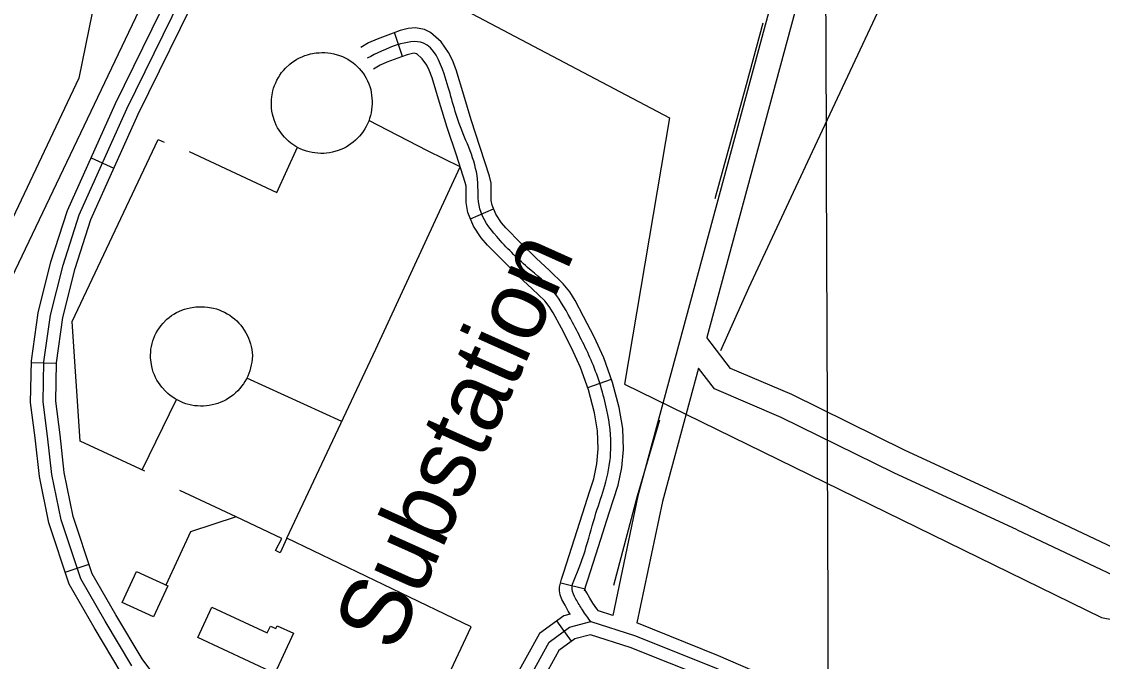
# Model space of a CAD drawing. Extents: x 3392644 to 3430565, y 576657 to 602123.
# Drawn here: x 3411577 to 3412867, y 595698 to 596461 of the extents above; entities that cross this region are included whole.
import ezdxf

# ---------------------------------------------------------------- set-up
doc = ezdxf.new("R2010")
doc.units = 0
for name, color, linetype in [('V-BLDG-OTLN', 7, 'Continuous'), ('V-DOMW-TANK', 7, 'Continuous'), ('V-GRID-MAJR', 7, 'Continuous'), ('V-ROAD-CNTR', 7, 'Continuous'), ('V-SITE-OTLN', 7, 'Continuous'), ('V-SITE-OTLN-IDEN', 7, 'Continuous'), ('V-SITE-VEGE', 7, 'Continuous'), ('V-TOPO-SHOR', 7, 'Continuous'), ('V-UTIL-LINE', 7, 'Continuous')]:
    doc.layers.add(name, color=color, linetype=linetype)

msp = doc.modelspace()

# ---------------------------------------------------------------- linework, layer by layer
at = {"layer": 'V-BLDG-OTLN'}
for points in [[(3411734.079, 595750.751), (3411696.7600000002, 595768.0160000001), (3411713.904, 595805.079), (3411751.224, 595787.816)], [(3411878.995, 595683.2660000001), (3411786.882, 595726.032), (3411803.862, 595762.599), (3411869.912, 595731.93), (3411873.588, 595739.848), (3411880.068, 595736.839), (3411881.678, 595740.304), (3411901.259, 595731.213)]]:
    msp.add_lwpolyline(points, close=True, dxfattribs=at)
at = {"layer": 'V-DOMW-TANK'}
for points in [[(3411977.27, 596407.9180000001), (3411979.765, 596405.366), (3411982.096, 596402.669), (3411984.262, 596399.834), (3411986.255, 596396.875), (3411988.065, 596393.801), (3411989.685, 596390.622), (3411991.113, 596387.352), (3411992.34, 596384.003), (3411993.364, 596380.585), (3411993.773, 596377.04), (3411994.392, 596373.601), (3411994.81, 596370.132), (3411995.0270000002, 596366.644), (3411995.043, 596363.15), (3411994.857, 596359.661), (3411994.47, 596356.187), (3411993.884, 596352.742), (3411993.097, 596349.339), (3411992.116, 596345.984), (3411990.947, 596342.693), (3411989.583, 596339.475), (3411988.041, 596336.34), (3411986.318, 596333.301), (3411984.4220000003, 596330.366), (3411982.362, 596327.544), (3411980.14, 596324.8470000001), (3411977.764, 596322.283), (3411975.2490000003, 596319.86), (3411972.597, 596317.584), (3411969.816, 596315.469), (3411963.913, 596311.733), (3411960.811, 596310.128), (3411957.62, 596308.704), (3411954.3510000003, 596307.4670000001), (3411947.63, 596305.569), (3411944.1950000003, 596304.9130000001), (3411940.732, 596304.459), (3411937.2460000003, 596304.203), (3411933.755, 596304.15), (3411926.785, 596304.649), (3411923.336, 596305.2000000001), (3411919.9220000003, 596305.948), (3411916.56, 596306.894), (3411913.254, 596308.031), (3411910.022, 596309.356), (3411906.87, 596310.867), (3411903.813, 596312.559), (3411898.015, 596316.452), (3411895.293, 596318.643), (3411892.704, 596320.99), (3411890.298, 596323.509), (3411888.043, 596326.1630000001), (3411885.944, 596328.943), (3411884.011, 596331.836), (3411882.241, 596334.839), (3411880.6520000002, 596337.937), (3411879.2430000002, 596341.122), (3411878.018, 596344.385), (3411876.142, 596351.09), (3411875.4990000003, 596354.512), (3411875.053, 596357.9670000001), (3411874.805, 596361.4400000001), (3411874.911, 596368.403), (3411875.2660000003, 596371.8690000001), (3411876.566, 596378.707), (3411877.512, 596382.06), (3411878.647, 596385.353), (3411879.97, 596388.574), (3411881.477, 596391.716), (3411883.163, 596394.763), (3411885.018, 596397.71), (3411887.044, 596400.545), (3411889.2290000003, 596403.258), (3411891.5640000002, 596405.841), (3411896.661, 596410.582), (3411899.4080000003, 596412.726), (3411902.273, 596414.707), (3411905.2460000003, 596416.519), (3411908.318, 596418.16), (3411911.48, 596419.62), (3411914.722, 596420.894), (3411918.032, 596421.979), (3411921.399, 596422.8740000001), (3411928.258, 596424.074), (3411931.727, 596424.375), (3411935.2090000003, 596424.478), (3411938.774, 596424.431), (3411942.3340000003, 596424.171), (3411945.8680000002, 596423.693), (3411949.3680000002, 596423.005), (3411956.215, 596421.004), (3411959.5330000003, 596419.698), (3411962.769, 596418.192), (3411965.906, 596416.495), (3411968.935, 596414.613), (3411971.847, 596412.55), (3411974.629, 596410.316)], [(3411844.333, 596090.136), (3411845.99, 596086.98), (3411847.458, 596083.729), (3411848.73, 596080.401), (3411849.809, 596077.004), (3411850.688, 596073.551), (3411851.359, 596070.051), (3411851.826, 596066.5160000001), (3411852.0840000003, 596062.963), (3411851.71, 596058.623), (3411851.345, 596055.109), (3411850.778, 596051.621), (3411850.008, 596048.172), (3411849.039, 596044.774), (3411847.8740000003, 596041.438), (3411846.5160000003, 596038.176), (3411844.97, 596034.997), (3411843.2430000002, 596031.915), (3411841.339, 596028.939), (3411839.264, 596026.078), (3411837.0270000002, 596023.3420000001), (3411834.6350000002, 596020.741), (3411832.096, 596018.286), (3411829.417, 596015.98), (3411826.607, 596013.835), (3411823.681, 596011.857), (3411820.639, 596010.053), (3411817.504, 596008.429), (3411814.276, 596006.991), (3411810.971, 596005.742), (3411807.598, 596004.687), (3411800.698, 596003.175), (3411797.194, 596002.723), (3411793.667, 596002.475), (3411790.132, 596002.434), (3411786.6040000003, 596002.6), (3411783.089, 596002.969), (3411779.6040000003, 596003.54), (3411772.759, 596005.291), (3411769.4250000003, 596006.46), (3411766.165, 596007.824), (3411762.988, 596009.375), (3411759.9080000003, 596011.105), (3411756.934, 596013.014), (3411754.077, 596015.093), (3411751.345, 596017.335), (3411748.748, 596019.729), (3411743.9930000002, 596024.956), (3411741.853, 596027.768), (3411739.8910000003, 596030.615), (3411738.1010000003, 596033.574), (3411736.485, 596036.634), (3411735.058, 596039.781), (3411733.816, 596043.011), (3411732.768, 596046.306), (3411731.916, 596049.661), (3411730.56, 596059.932), (3411730.515, 596063.3910000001), (3411730.6750000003, 596066.846), (3411731.037, 596070.284), (3411731.603, 596073.696), (3411732.366, 596077.069), (3411733.329, 596080.3910000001), (3411734.486, 596083.65), (3411735.8340000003, 596086.834), (3411737.366, 596089.937), (3411739.078, 596092.939), (3411743.02, 596098.62), (3411745.234, 596101.277), (3411750.117, 596106.1730000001), (3411752.765, 596108.398), (3411755.54, 596110.462), (3411758.431, 596112.358), (3411761.43, 596114.081), (3411767.707, 596116.983), (3411770.961, 596118.15), (3411774.279, 596119.123), (3411777.65, 596119.899), (3411784.4960000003, 596120.849), (3411787.951, 596121.0210000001), (3411791.515, 596121.116), (3411795.076, 596121.003), (3411798.625, 596120.679), (3411805.6380000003, 596119.416), (3411809.076, 596118.476), (3411812.454, 596117.337), (3411815.759, 596116.002), (3411818.981, 596114.476), (3411822.108, 596112.764), (3411825.129, 596110.87), (3411828.0330000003, 596108.803), (3411830.812, 596106.571), (3411833.454, 596104.177), (3411835.952, 596101.633), (3411838.2970000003, 596098.948), (3411840.48, 596096.13), (3411842.494, 596093.189)]]:
    msp.add_lwpolyline(points, close=True, dxfattribs=at)
at = {"layer": 'V-GRID-MAJR'}
msp.add_spline([(3412589.085, 582101.816), (3412567.059, 588159.461), (3412545.019, 594220.573), (3412522.98, 600281.705), (3412522.967, 600285.152)], degree=3, dxfattribs=at)
at = {"layer": 'V-ROAD-CNTR'}
for p, q in [((3412031.4658993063, 596420.0161334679), (3412021.5989190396, 596448.3470768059)), ((3411659.4826432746, 596298.8883757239), (3411686.8405885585, 596286.5784003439)), ((3412112.4957372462, 596226.153521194), (3412140.0566821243, 596238.001497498)), ((3411588.24978574, 596054.3968647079), (3411618.24472575, 596053.822865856)), ((3412252.5564571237, 596024.639924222), (3412280.784400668, 596034.7989039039)), ((3411628.628704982, 595804.2293650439), (3411657.117648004, 595813.630346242)), ((3412220.2095218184, 595791.323390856), (3412249.4004634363, 595784.4004047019)), ((3412233.1604959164, 595721.725530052), (3412215.430531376, 595745.925481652))]:
    msp.add_line(p, q, dxfattribs=at)
for points in [[(3411695.52957118, 595684.0986053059), (3411663.2576357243, 595738.1534971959), (3411633.342695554, 595789.943393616), (3411609.245743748, 595862.9652475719), (3411597.881766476, 595918.44613661), (3411592.643776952, 595964.7630439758), (3411587.3357875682, 596006.6069602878), (3411588.293785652, 596056.7038600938), (3411596.4207693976, 596113.8797457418), (3411611.5767390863, 596174.7706239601), (3411631.2006998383, 596236.037501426), (3411688.7445847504, 596363.921245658), (3411765.1234319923, 596519.728934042), (3411810.5963410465, 596598.5887763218), (3411851.0422601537, 596658.4166566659), (3411893.4651753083, 596685.213603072), (3411934.78909266, 596694.6285842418), (3411976.363009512, 596678.8186158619), (3412074.581813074, 596630.0437134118), (3412192.2965776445, 596573.623826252), (3412315.14333195, 596511.862949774), (3412328.6073050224, 596507.530958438)], [(3411708.008546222, 595692.4585885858), (3411676.192609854, 595745.749482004), (3411647.103668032, 595796.109381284), (3411623.7647147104, 595866.833239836), (3411612.7117368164, 595920.7981319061), (3411607.537747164, 595966.550040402), (3411602.3537575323, 596007.411958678), (3411603.273755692, 596055.5008624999), (3411611.162739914, 596111.0057514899), (3411626.012710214, 596170.6666321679), (3411645.2276717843, 596230.654512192), (3411702.322557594, 596357.54025842), (3411778.370405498, 596512.672948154), (3411823.323315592, 596590.6317922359), (3411861.7092388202, 596647.412678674), (3411899.3031636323, 596671.1596311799), (3411933.698094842, 596678.9956155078), (3411970.347021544, 596665.0586433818), (3412068.0038262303, 596616.5627403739), (3412185.685590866, 596560.1588531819), (3412309.4433433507, 596497.9399776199), (3412324.01331421, 596493.2519869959)], [(3411764.192433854, 595642.4026886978), (3411720.4875212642, 595700.818571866), (3411689.1275839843, 595753.3454668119), (3411660.86464051, 595802.2753689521), (3411638.283685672, 595870.7012321), (3411627.541707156, 595923.150127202), (3411622.4317173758, 595968.3370368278), (3411617.3717274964, 596008.216957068), (3411618.2537257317, 596054.2978649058), (3411625.90471043, 596108.131757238), (3411640.4486813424, 596166.5626403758), (3411659.2546437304, 596225.2715229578), (3411715.9005304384, 596351.1592711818), (3411791.617379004, 596505.616962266), (3411836.0502901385, 596582.6748081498), (3411872.3762174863, 596636.408700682), (3411905.1411519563, 596657.1056592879), (3411932.607097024, 596663.3626467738), (3411964.3310335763, 596651.298670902), (3412061.425839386, 596603.0817673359), (3412179.074604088, 596546.6938801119), (3412303.7433547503, 596484.017005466), (3412319.4193233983, 596478.973015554)], [(3412543.0248761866, 596633.5467064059), (3412394.5041732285, 596084.223805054)], [(3412468.2210257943, 596471.81502987), (3412312.412337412, 595895.5421824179), (3412282.509397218, 595752.528468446)], [(3412265.176431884, 595758.050457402), (3412263.4644353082, 595760.379452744), (3412258.720444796, 595767.3364388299), (3412255.0654521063, 595773.1674271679), (3412251.4904592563, 595779.4564145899), (3412248.8184646, 595784.2294050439), (3412248.6714648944, 595784.6344042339), (3412248.8754644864, 595783.209407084), (3412248.812464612, 595781.9244096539), (3412250.2154618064, 595787.8393978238), (3412252.5304571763, 595795.07638335), (3412265.3534315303, 595834.9573035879), (3412278.1704058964, 595874.86622377), (3412283.33839556, 595891.1291912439), (3412288.629384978, 595908.065157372), (3412293.229375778, 595929.0251154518), (3412295.1233719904, 595950.58107234), (3412294.252373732, 595975.8280218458), (3412290.0403821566, 596000.787971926), (3412282.2063978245, 596030.8479118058), (3412271.732418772, 596059.9508536), (3412260.0804420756, 596085.2058030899), (3412247.602467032, 596109.346754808), (3412237.402487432, 596128.6657161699), (3412231.055500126, 596138.8406958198), (3412223.287515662, 596148.491676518), (3412206.9215483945, 596164.33064484), (3412191.100580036, 596178.967615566), (3412172.742616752, 596196.9915795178), (3412154.7856526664, 596215.157543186), (3412149.44866334, 596221.323530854), (3412142.8066766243, 596231.6045102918), (3412138.217685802, 596242.2784889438), (3412137.211687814, 596247.9454776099), (3412137.342687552, 596260.3584527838), (3412137.0766880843, 596268.558436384), (3412135.399691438, 596277.127419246), (3412124.234713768, 596311.236351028), (3412113.391735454, 596344.3222848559), (3412104.395753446, 596373.7512259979), (3412095.2187718, 596403.7981659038), (3412090.917780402, 596415.4121426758), (3412086.3277895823, 596424.6931241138), (3412077.3618075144, 596437.4110986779), (3412064.8828324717, 596448.3200768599), (3412057.560847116, 596452.012069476), (3412046.6698688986, 596453.8750657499), (3412038.240885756, 596453.1770671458), (3412028.4099054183, 596450.719072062), (3412020.0459221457, 596447.806077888), (3412000.9869602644, 596440.731092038), (3411990.8269805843, 596436.089101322), (3411981.525999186, 596430.667112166)], [(3412231.5544991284, 595754.190465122), (3412229.30350363, 595757.7814579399), (3412225.362511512, 595764.7164440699), (3412221.442519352, 595771.7154300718), (3412219.409523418, 595777.33641883), (3412218.771524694, 595781.8034098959), (3412218.982524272, 595786.1464012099), (3412221.2915196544, 595795.8813817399), (3412223.962514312, 595804.2363650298), (3412236.791488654, 595844.1352852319), (3412249.592463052, 595883.9962055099), (3412254.7244527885, 595900.1451732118), (3412259.605443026, 595915.7691419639), (3412263.51343521, 595933.573106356), (3412265.077432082, 595951.3790707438), (3412264.3384335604, 595972.8020278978), (3412260.67844088, 595994.497984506), (3412253.5184552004, 596021.9679295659), (3412243.9464743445, 596048.5668763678), (3412233.122495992, 596072.0278294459), (3412221.012520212, 596095.4547825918), (3412211.376539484, 596113.703746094), (3412206.555549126, 596121.4347306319), (3412201.085560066, 596128.229717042), (3412186.2995896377, 596142.5386884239), (3412170.400621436, 596157.2496590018), (3412151.5646591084, 596175.7416220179), (3412132.751696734, 596194.7735839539), (3412125.3907114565, 596203.279566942), (3412116.2407297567, 596217.44053862), (3412109.2857436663, 596233.6185062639), (3412107.18374787, 596245.4594825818), (3412107.3367475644, 596260.0304534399), (3412107.170747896, 596265.1704431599), (3412106.31374961, 596269.5514343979), (3412095.724770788, 596301.9003696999), (3412084.789792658, 596335.2643029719), (3412075.7058108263, 596364.98524353), (3412066.7828286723, 596394.2001850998), (3412063.331835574, 596403.5201664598), (3412060.467841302, 596409.3071548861), (3412054.9118524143, 596417.189139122), (3412047.990866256, 596423.2401270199), (3412048.0708660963, 596423.2001271), (3412045.357871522, 596423.663126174), (3412043.1488759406, 596423.4811265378), (3412036.997888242, 596421.9431296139), (3412030.1999018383, 596419.5761343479), (3412012.4569373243, 596412.989147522), (3412004.64895294, 596409.4211546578), (3411996.6339689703, 596404.7491640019)], [(3412777.8944064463, 595881.967209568), (3412630.6917008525, 595949.8600737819), (3412496.1469699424, 596016.2749409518), (3412422.9531163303, 596047.4398786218), (3412394.5041732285, 596084.2228050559)], [(3412384.680192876, 596047.889877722), (3412341.600279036, 595888.552196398), (3412311.277339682, 595743.54148642)], [(3412765.330431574, 595854.7252640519), (3412617.7677267, 595922.784127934), (3412483.6209949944, 595989.002995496), (3412404.007154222, 596022.9019276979), (3412384.680192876, 596047.888877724)], [(3412778.023406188, 595881.907209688), (3412995.3039716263, 595779.1954151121)], [(3412765.2014318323, 595854.785263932), (3412972.396017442, 595756.84145982)], [(3412231.5544991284, 595754.190465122), (3412223.950514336, 595752.167469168), (3412194.9965722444, 595730.9545115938), (3412164.360633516, 595675.5596223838), (3412139.8516825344, 595609.7657539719), (3412106.764748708, 595556.62186026), (3412082.1337979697, 595480.4360126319), (3412084.977792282, 595422.9791275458)], [(3412282.509397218, 595752.528468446), (3412265.176431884, 595758.050457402)], [(3412099.959762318, 595423.721126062), (3412097.250767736, 595478.435016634), (3412120.4707212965, 595550.2558729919), (3412153.381655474, 595603.1167672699), (3412178.0276061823, 595669.277634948), (3412206.524549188, 595720.8055318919), (3412230.536501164, 595738.397496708), (3412256.107450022, 595745.1974831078), (3412308.3803454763, 595728.5415164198), (3412402.992156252, 595690.6005923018), (3412502.913956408, 595647.0376794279)], [(3412508.908944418, 595660.7876519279), (3412408.7821446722, 595704.4395646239), (3412311.277339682, 595743.54148642)], [(3412496.918968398, 595633.287706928), (3412397.2021678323, 595676.7616199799), (3412303.305355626, 595714.415544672), (3412255.72845078, 595729.5755143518), (3412237.1224879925, 595724.6275242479), (3412218.052526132, 595710.6565521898), (3412191.694578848, 595662.995647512), (3412166.9116284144, 595596.4677805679), (3412134.176693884, 595543.8898857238), (3412112.3677375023, 595476.4340206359), (3412114.9417323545, 595424.463124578)]]:
    msp.add_lwpolyline(points, dxfattribs=at)
msp.add_spline([(3412256.537449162, 595744.4774845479), (3412246.164469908, 595759.1244552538), (3412238.426485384, 595772.0864293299), (3412233.897494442, 595784.035405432), (3412238.246485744, 595799.6563741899), (3412263.881434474, 595879.4312146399), (3412274.1174140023, 595911.917149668), (3412280.1004020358, 595950.9800715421), (3412275.359411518, 595997.6429782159), (3412257.839446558, 596054.258864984), (3412234.307493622, 596102.4007686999), (3412212.1865378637, 596138.36069678), (3412180.750600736, 596168.1086372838), (3412143.7686747, 596204.96556357), (3412123.7517147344, 596237.9484976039), (3412120.856720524, 596273.3394268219), (3412099.0907640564, 596339.7932939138), (3412081.0008002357, 596398.9991755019), (3412056.4368493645, 596435.7801019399), (3412025.122911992, 596433.691106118), (3411989.0799840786, 596417.7081380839)], degree=3, dxfattribs=at)
at = {"layer": 'V-SITE-OTLN'}
msp.add_lwpolyline([(3411338.657, 595682.076), (3411762.384, 596570.076), (3411798.744, 596637.462), (3411841.216, 596615.058), (3412350.043, 596346.643), (3412296.49, 596028.634), (3412866.066, 595750.12), (3412927.227, 595738.177), (3412961.934, 595770.519), (3413006.335, 595811.868), (3413139.494, 596093.572), (3413476.335, 595930.107), (3413355.3680000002, 595654.569)], dxfattribs=at)
at = {"layer": 'V-SITE-VEGE'}
msp.add_lwpolyline([(3412585.52, 597163.976), (3412489.842, 596798.004), (3412413.863, 596743.329), (3412349.413, 596778.5480000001), (3412260.642, 596822.875), (3412146.953, 596859.915), (3412041.772, 596904.848), (3411961.2120000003, 596948.8740000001), (3411894.345, 596918.496), (3411867.606, 596862.004), (3411824.1520000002, 596797.9180000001), (3411771.281, 596701.333), (3411709.296, 596580.451), (3411664.932, 596491.767), (3411644.89, 596393.971), (3411404.2460000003, 595885.544)], dxfattribs=at)
at = {"layer": 'V-TOPO-SHOR'}
for points in [[(3412411.446, 596068.908), (3412445.017, 596143.586), (3412520.775, 596306.386), (3412598.879, 596472.745), (3412677.568, 596639.909)], [(3412404.504, 596250.275), (3412442.134, 596386.481), (3412461.909, 596459.912)], [(3412283.7800000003, 595788.764), (3412312.08, 595895.356), (3412338.48, 595986.167)]]:
    msp.add_lwpolyline(points, dxfattribs=at)
at = {"layer": 'V-UTIL-LINE'}
for p, q in [((3412061.116, 596307.2930000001), (3411991.178, 596343.346)), ((3411958.912, 595984.256), (3411845.432, 596035.9500000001)), ((3411720.634, 595926.425), (3411761.325, 596010.311)), ((3411832.784, 595870.117), (3411765.481, 595901.81))]:
    msp.add_line(p, q, dxfattribs=at)
for points in [[(3411723.896, 595924.93), (3411646.303, 595960.528), (3411636.9620000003, 596103.495), (3411739.4790000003, 596320.845), (3411746.6040000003, 596317.715)], [(3411776.679, 596306.3960000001), (3411881.197, 596257.49), (3411905.808, 596311.455)], [(3412001.1010000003, 595499.845), (3412113.237, 595738.887), (3411893.343, 595844.711), (3411999.379, 596070.3740000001), (3412100.312, 596288.1140000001), (3412061.116, 596307.2930000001)], [(3411887.419, 595844.29), (3411832.784, 595870.117), (3411778.346, 595852.486), (3411748.9080000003, 595788.887)], [(3411893.343, 595844.711), (3411885.127, 595827.291), (3411879.583, 595830.031), (3411887.419, 595844.29)]]:
    msp.add_lwpolyline(points, dxfattribs=at)

# ---------------------------------------------------------------- texts
at = {"layer": 'V-SITE-OTLN-IDEN'}
msp.add_text('Substation', height=82.99999800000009, rotation=65.8560696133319, dxfattribs=at).set_placement((3412022.7997946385, 595706.4101904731))

doc.saveas('drawing.dxf')
